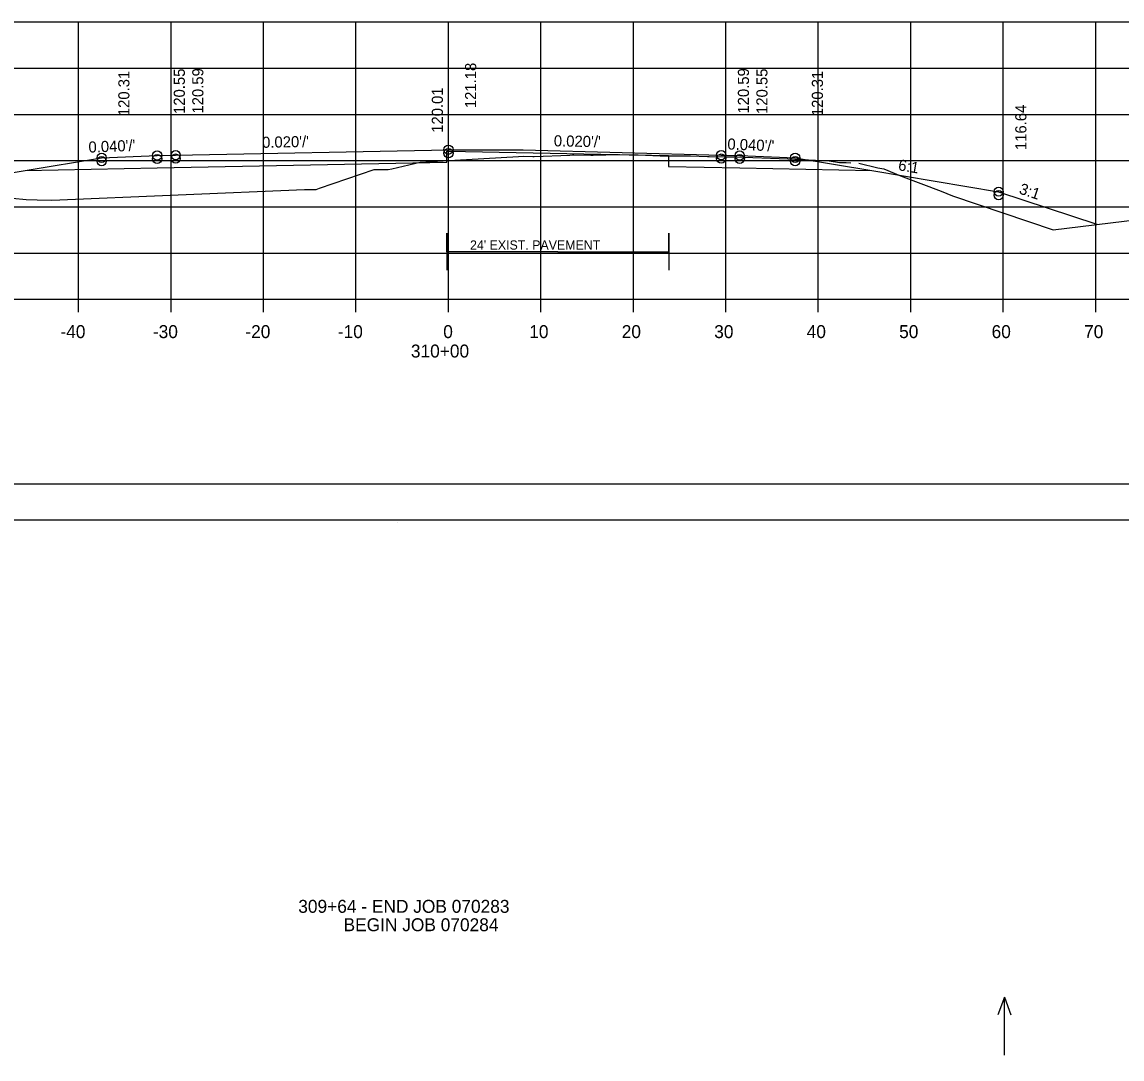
# Model space of a CAD drawing. Extents: x 1175611 to 1176402, y -433344 to -416213.
# Drawn here: x 1175734.9 to 1175853.8, y -416338.7 to -416226.5 of the extents above; entities that cross this region are included whole.
import ezdxf

# ---------------------------------------------------------------- set-up
doc = ezdxf.new("R2010")
doc.units = 0
for name, color, linetype in [('R_Axis Annot', 7, 'Continuous'), ('R_Border', 7, 'Continuous'), ('R_No Plot', 7, 'Continuous'), ('R_Water Annot', 7, 'Continuous')]:
    doc.layers.add(name, color=color, linetype=linetype)

msp = doc.modelspace()

# ---------------------------------------------------------------- linework, layer by layer
at = {"layer": 'R_Border'}
for p, q in [((1175622.97, -416280.39), (1175939.15, -416280.39)), ((1175775.49, -416280.65), (1175775.49, -416280.65)), ((1175775.49, -416280.65), (1175775.49, -416280.65))]:
    msp.add_line(p, q, dxfattribs=at)
at = {"layer": 'R_No Plot'}
for p, q in [((1175640.97, -416226.51), (1175920.97, -416226.51)), ((1175640.97, -416226.51), (1175920.97, -416226.51)), ((1175640.97, -416226.51), (1175920.97, -416226.51)), ((1175640.97, -416226.51), (1175920.97, -416226.51)), ((1175640.97, -416226.51), (1175920.97, -416226.51)), ((1175740.97, -416256.51), (1175740.97, -416226.51)), ((1175740.97, -416256.51), (1175740.97, -416226.51)), ((1175740.97, -416256.51), (1175740.97, -416226.51)), ((1175740.97, -416256.51), (1175740.97, -416226.51)), ((1175740.97, -416256.51), (1175740.97, -416226.51)), ((1175750.97, -416256.51), (1175750.97, -416226.51)), ((1175750.97, -416256.51), (1175750.97, -416226.51)), ((1175750.97, -416256.51), (1175750.97, -416226.51)), ((1175750.97, -416256.51), (1175750.97, -416226.51)), ((1175750.97, -416256.51), (1175750.97, -416226.51)), ((1175760.97, -416256.51), (1175760.97, -416226.51)), ((1175760.97, -416256.51), (1175760.97, -416226.51)), ((1175760.97, -416256.51), (1175760.97, -416226.51)), ((1175760.97, -416256.51), (1175760.97, -416226.51)), ((1175760.97, -416256.51), (1175760.97, -416226.51)), ((1175770.97, -416256.51), (1175770.97, -416226.51)), ((1175770.97, -416256.51), (1175770.97, -416226.51)), ((1175770.97, -416256.51), (1175770.97, -416226.51)), ((1175770.97, -416256.51), (1175770.97, -416226.51)), ((1175770.97, -416256.51), (1175770.97, -416226.51)), ((1175780.97, -416256.51), (1175780.97, -416226.51)), ((1175780.97, -416256.51), (1175780.97, -416226.51)), ((1175780.97, -416256.51), (1175780.97, -416226.51)), ((1175780.97, -416256.51), (1175780.97, -416226.51)), ((1175780.97, -416256.51), (1175780.97, -416226.51)), ((1175790.97, -416256.51), (1175790.97, -416226.51)), ((1175790.97, -416256.51), (1175790.97, -416226.51)), ((1175790.97, -416256.51), (1175790.97, -416226.51)), ((1175790.97, -416256.51), (1175790.97, -416226.51)), ((1175790.97, -416256.51), (1175790.97, -416226.51)), ((1175800.97, -416256.51), (1175800.97, -416226.51)), ((1175800.97, -416256.51), (1175800.97, -416226.51)), ((1175800.97, -416256.51), (1175800.97, -416226.51)), ((1175800.97, -416256.51), (1175800.97, -416226.51)), ((1175800.97, -416256.51), (1175800.97, -416226.51)), ((1175810.97, -416256.51), (1175810.97, -416226.51)), ((1175810.97, -416256.51), (1175810.97, -416226.51)), ((1175810.97, -416256.51), (1175810.97, -416226.51)), ((1175810.97, -416256.51), (1175810.97, -416226.51)), ((1175810.97, -416256.51), (1175810.97, -416226.51)), ((1175820.97, -416256.51), (1175820.97, -416226.51)), ((1175820.97, -416256.51), (1175820.97, -416226.51)), ((1175820.97, -416256.51), (1175820.97, -416226.51)), ((1175820.97, -416256.51), (1175820.97, -416226.51)), ((1175820.97, -416256.51), (1175820.97, -416226.51)), ((1175830.97, -416256.51), (1175830.97, -416226.51)), ((1175830.97, -416256.51), (1175830.97, -416226.51)), ((1175830.97, -416256.51), (1175830.97, -416226.51)), ((1175830.97, -416256.51), (1175830.97, -416226.51)), ((1175830.97, -416256.51), (1175830.97, -416226.51)), ((1175840.97, -416256.51), (1175840.97, -416226.51)), ((1175840.97, -416256.51), (1175840.97, -416226.51)), ((1175840.97, -416256.51), (1175840.97, -416226.51)), ((1175840.97, -416256.51), (1175840.97, -416226.51)), ((1175840.97, -416256.51), (1175840.97, -416226.51)), ((1175850.97, -416256.51), (1175850.97, -416226.51)), ((1175850.97, -416256.51), (1175850.97, -416226.51)), ((1175850.97, -416256.51), (1175850.97, -416226.51)), ((1175850.97, -416256.51), (1175850.97, -416226.51)), ((1175850.97, -416256.51), (1175850.97, -416226.51)), ((1175640.97, -416231.51), (1175920.97, -416231.51)), ((1175640.97, -416231.51), (1175920.97, -416231.51)), ((1175640.97, -416231.51), (1175920.97, -416231.51)), ((1175640.97, -416231.51), (1175920.97, -416231.51)), ((1175640.97, -416231.51), (1175920.97, -416231.51)), ((1175640.97, -416236.51), (1175920.97, -416236.51)), ((1175640.97, -416236.51), (1175920.97, -416236.51)), ((1175640.97, -416236.51), (1175920.97, -416236.51)), ((1175640.97, -416236.51), (1175920.97, -416236.51)), ((1175640.97, -416236.51), (1175920.97, -416236.51)), ((1175640.97, -416241.51), (1175920.97, -416241.51)), ((1175640.97, -416241.51), (1175920.97, -416241.51)), ((1175640.97, -416241.51), (1175920.97, -416241.51)), ((1175640.97, -416241.51), (1175920.97, -416241.51)), ((1175640.97, -416241.51), (1175920.97, -416241.51)), ((1175767.04, -416244.48), (1175772.95, -416242.46)), ((1175738.07, -416245.78), (1175765.4, -416244.64)), ((1175640.97, -416246.51), (1175920.97, -416246.51)), ((1175640.97, -416246.51), (1175920.97, -416246.51)), ((1175640.97, -416246.51), (1175920.97, -416246.51)), ((1175640.97, -416246.51), (1175920.97, -416246.51)), ((1175640.97, -416246.51), (1175920.97, -416246.51)), ((1175640.97, -416251.51), (1175920.97, -416251.51)), ((1175640.97, -416251.51), (1175920.97, -416251.51)), ((1175640.97, -416251.51), (1175920.97, -416251.51)), ((1175640.97, -416251.51), (1175920.97, -416251.51)), ((1175640.97, -416251.51), (1175920.97, -416251.51)), ((1175792.8, -416251.36), (1175780.8, -416251.36)), ((1175792.8, -416251.36), (1175804.8, -416251.36)), ((1175640.97, -416256.51), (1175920.97, -416256.51)), ((1175640.97, -416256.51), (1175920.97, -416256.51)), ((1175640.97, -416256.51), (1175920.97, -416256.51)), ((1175640.97, -416256.51), (1175920.97, -416256.51)), ((1175640.97, -416256.51), (1175920.97, -416256.51)), ((1175640.97, -416256.51), (1175920.97, -416256.51)), ((1175740.97, -416257.91), (1175740.97, -416256.51)), ((1175750.97, -416257.91), (1175750.97, -416256.51)), ((1175760.97, -416257.91), (1175760.97, -416256.51)), ((1175770.97, -416257.91), (1175770.97, -416256.51)), ((1175780.97, -416257.91), (1175780.97, -416256.51)), ((1175790.97, -416257.91), (1175790.97, -416256.51)), ((1175800.97, -416257.91), (1175800.97, -416256.51)), ((1175810.97, -416257.91), (1175810.97, -416256.51)), ((1175820.97, -416257.91), (1175820.97, -416256.51)), ((1175830.97, -416257.91), (1175830.97, -416256.51)), ((1175840.97, -416257.91), (1175840.97, -416256.51)), ((1175850.97, -416257.91), (1175850.97, -416256.51)), ((1175610.57, -416276.49), (1175943.91, -416276.49))]:
    msp.add_line(p, q, dxfattribs=at)
for points in [[(1175721.14, -416244.97), (1175721.47, -416244.87), (1175735.2, -416242.58), (1175743.47, -416241.2), (1175749.47, -416240.96), (1175751.47, -416240.92), (1175780.97, -416240.33), (1175789.07, -416240.33), (1175810.47, -416240.92), (1175812.47, -416240.96), (1175818.47, -416241.2), (1175826.75, -416242.58), (1175840.47, -416244.87), (1175851.09, -416248.4)], [(1175735.2, -416242.58), (1175749.47, -416242.29), (1175780.8, -416241.67), (1175780.8, -416240.5), (1175780.97, -416240.5), (1175804.77, -416240.97), (1175804.77, -416242.14), (1175812.47, -416242.29), (1175826.75, -416242.58)], [(1175772.95, -416242.46), (1175774.16, -416242.46), (1175774.45, -416242.46), (1175774.84, -416242.38), (1175777.93, -416241.68), (1175788.56, -416241.07), (1175789.07, -416241.04), (1175790.11, -416241.05), (1175790.25, -416241.05), (1175794.1, -416240.91), (1175794.38, -416240.9), (1175794.55, -416240.9), (1175796.38, -416240.92), (1175796.64, -416240.91), (1175799.38, -416240.84), (1175799.47, -416240.84), (1175800.5, -416240.87), (1175800.52, -416240.87), (1175801.31, -416240.89), (1175801.49, -416240.9), (1175803.86, -416240.98), (1175804.05, -416240.99), (1175806.78, -416240.99), (1175806.98, -416240.99), (1175807.16, -416241), (1175808.98, -416241.08), (1175809.17, -416241.08), (1175810.98, -416241.1), (1175811.09, -416241.1), (1175812, -416241.11), (1175817.68, -416241.32), (1175822.13, -416241.52), (1175823.27, -416241.71), (1175824, -416241.7), (1175824.48, -416241.75)], [(1175825.36, -416241.78), (1175827.39, -416242.29), (1175828.04, -416242.4), (1175829.85, -416243.14), (1175834.24, -416244.81), (1175835.49, -416245.33), (1175846.35, -416248.98)], [(1175710.39, -416244.32), (1175713.78, -416244.15), (1175715.64, -416244.11), (1175716.31, -416244.27), (1175717.26, -416244.46), (1175719.69, -416244.77), (1175722.76, -416245.2), (1175726.61, -416245.74), (1175731.57, -416245.42), (1175733.82, -416245.58), (1175735.29, -416245.73), (1175736.49, -416245.75), (1175738.07, -416245.78)], [(1175765.4, -416244.64), (1175766.65, -416244.64), (1175767.04, -416244.48)], [(1175846.35, -416248.98), (1175872.35, -416245.82), (1175874.32, -416245.64), (1175874.95, -416245.62), (1175876.21, -416245.52), (1175878.21, -416245.4), (1175878.61, -416245.37), (1175882.2, -416245.47), (1175884.06, -416245.55), (1175885.07, -416245.59), (1175888.56, -416245.76), (1175889.15, -416245.74), (1175889.52, -416245.7), (1175894.72, -416245.37), (1175896.91, -416245.38), (1175900.29, -416245.59), (1175906.8, -416245.6), (1175910.18, -416245.65), (1175919.54, -416245.9), (1175920.97, -416245.88)], [(1175780.8, -416251.36), (1175780.8, -416249.36), (1175780.8, -416253.36)], [(1175804.8, -416251.36), (1175804.8, -416249.36), (1175804.8, -416253.36)]]:
    msp.add_lwpolyline(points, dxfattribs=at)
msp.add_lwpolyline([(1175610.57, -416276.49), (1175943.91, -416276.49), (1175943.91, -416489.83), (1175610.57, -416489.83)], close=True, dxfattribs=at)
for centre in [(1175780.97, -416240.33), (1175743.47, -416241.2), (1175743.47, -416241.57), (1175749.47, -416240.96), (1175749.47, -416241.33), (1175751.47, -416240.92), (1175751.47, -416241.29), (1175780.97, -416240.7), (1175810.47, -416240.92), (1175810.47, -416241.29), (1175812.47, -416240.96), (1175812.47, -416241.33), (1175818.47, -416241.2), (1175818.47, -416241.57), (1175840.47, -416244.87), (1175840.47, -416245.24)]:
    msp.add_circle(centre, 0.5, dxfattribs=at)
at = {"layer": 'R_Water Annot'}
for p, q in [((1175841.1, -416332), (1175840.4, -416333.93)), ((1175841.1, -416338.29), (1175841.1, -416332)), ((1175841.1, -416332), (1175841.8, -416333.93))]:
    msp.add_line(p, q, dxfattribs=at)

# ---------------------------------------------------------------- texts
at = {"layer": 'R_Axis Annot'}
for s, p in [('309+64 - END JOB 070283', (1175764.73, -416322.89)), ('BEGIN JOB 070284', (1175769.63, -416324.88))]:
    msp.add_text(s, height=1.4, dxfattribs=at).set_placement(p)
at = {"layer": 'R_No Plot'}
for s, rotation, p in [('120.55', 90, (1175752.47, -416236.46)), ('120.59', 90, (1175754.47, -416236.42)), ('121.18', 90, (1175783.97, -416235.83)), ('120.59', 90, (1175813.47, -416236.42)), ('120.55', 90, (1175815.47, -416236.46)), ('120.31', 90, (1175746.47, -416236.7)), ('120.31', 90, (1175821.47, -416236.7)), ('120.01', 90, (1175780.37, -416238.5)), ('116.64', 90, (1175843.47, -416240.37)), ("0.020'/'", 1.1458, (1175760.83, -416240.13)), ("0.020'/'", 358.8542, (1175792.36, -416239.96)), ("0.040'/'", 2.2906, (1175742.07, -416240.65)), ("0.040'/'", 357.7094, (1175811.12, -416240.3)), ('6:1', 350.5377, (1175829.55, -416242.54)), ('3:1', 341.5651, (1175842.6, -416245.05))]:
    msp.add_text(s, height=1.2, rotation=rotation, dxfattribs=at).set_placement(p)
for s, height, p in [("24' EXIST. PAVEMENT", 1, (1175783.31, -416251.14)), ('-40', 1.4, (1175739.01, -416260.71)), ('-30', 1.4, (1175749.01, -416260.71)), ('-20', 1.4, (1175759.01, -416260.71)), ('-10', 1.4, (1175769.01, -416260.71)), ('0', 1.4, (1175780.41, -416260.71)), ('10', 1.4, (1175789.71, -416260.71)), ('20', 1.4, (1175799.71, -416260.71)), ('30', 1.4, (1175809.71, -416260.71)), ('40', 1.4, (1175819.71, -416260.71)), ('50', 1.4, (1175829.71, -416260.71)), ('60', 1.4, (1175839.71, -416260.71)), ('70', 1.4, (1175849.71, -416260.71)), ('310+00', 1.4, (1175776.91, -416262.81))]:
    msp.add_text(s, height=height, dxfattribs=at).set_placement(p)

doc.saveas('drawing.dxf')
